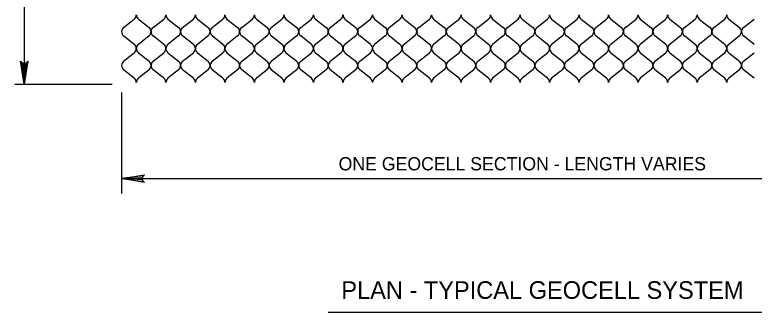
# Model space of a CAD drawing. Extents: x 638850 to 644908, y 297188 to 298900.
# Drawn here: x 640714.2 to 640882, y 298066.7 to 298134.3 of the extents above; entities that cross this region are included whole.
import ezdxf

# ---------------------------------------------------------------- set-up
doc = ezdxf.new("R2010")
doc.units = 0
for name, color, linetype in [('18', 7, 'Continuous'), ('2', 7, 'Continuous'), ('4', 7, 'Continuous'), ('7', 7, 'Continuous')]:
    doc.layers.add(name, color=color, linetype=linetype)

msp = doc.modelspace()

# ---------------------------------------------------------------- linework, layer by layer
at = {"layer": '18'}
for points in [[(640716.93, 298123.44), (640716.57, 298123.25), (640716.3, 298118.46), (640716.93, 298123.44), (640717.15, 298123.69), (640716.3, 298118.46), (640716.07, 298123.25), (640715.71, 298123.42), (640716.3, 298118.46), (640715.47, 298123.69), (640715.71, 298123.42)], [(640743.37, 298096.42), (640743.18, 298096.78), (640738.39, 298097.05), (640743.37, 298096.42), (640743.62, 298096.2), (640738.39, 298097.05), (640743.18, 298097.28), (640743.35, 298097.64), (640738.39, 298097.05), (640743.62, 298097.88), (640743.35, 298097.64)]]:
    msp.add_lwpolyline(points, dxfattribs=at)
at = {"layer": '2'}
for p, q in [((640738.86, 298131.38), (640741.29, 298133.29)), ((640742.21, 298133.29), (640744.64, 298131.38)), ((640745.56, 298131.38), (640748, 298133.29)), ((640748.91, 298133.29), (640751.34, 298131.38)), ((640752.26, 298131.38), (640754.69, 298133.29)), ((640755.61, 298133.29), (640758.04, 298131.38)), ((640758.96, 298131.38), (640761.39, 298133.29)), ((640762.31, 298133.29), (640764.74, 298131.38)), ((640765.66, 298131.38), (640768.09, 298133.29)), ((640769.01, 298133.29), (640771.44, 298131.38)), ((640772.36, 298131.38), (640774.79, 298133.29)), ((640775.71, 298133.29), (640778.14, 298131.38)), ((640779.05, 298131.38), (640781.49, 298133.29)), ((640782.4, 298133.29), (640784.84, 298131.38)), ((640785.75, 298131.38), (640788.18, 298133.29)), ((640789.1, 298133.29), (640791.53, 298131.38)), ((640792.45, 298131.38), (640794.88, 298133.29)), ((640795.8, 298133.29), (640798.23, 298131.38)), ((640799.15, 298131.38), (640801.58, 298133.29)), ((640802.5, 298133.29), (640804.93, 298131.38)), ((640805.85, 298131.38), (640808.28, 298133.29)), ((640809.2, 298133.29), (640811.63, 298131.38)), ((640812.55, 298131.38), (640814.98, 298133.29)), ((640815.9, 298133.29), (640818.33, 298131.38)), ((640819.24, 298131.38), (640821.68, 298133.29)), ((640822.59, 298133.29), (640825.03, 298131.38)), ((640825.94, 298131.38), (640828.37, 298133.29)), ((640829.29, 298133.29), (640831.72, 298131.38)), ((640832.64, 298131.38), (640835.07, 298133.29)), ((640835.99, 298133.29), (640838.42, 298131.38)), ((640839.34, 298131.38), (640841.77, 298133.29)), ((640842.69, 298133.29), (640845.12, 298131.38)), ((640846.04, 298131.38), (640848.47, 298133.29)), ((640849.39, 298133.29), (640851.82, 298131.38)), ((640852.73, 298131.38), (640855.17, 298133.29)), ((640856.08, 298133.29), (640858.52, 298131.38)), ((640859.43, 298131.38), (640861.87, 298133.29)), ((640862.78, 298133.29), (640865.22, 298131.38)), ((640866.13, 298131.38), (640868.56, 298133.29)), ((640869.48, 298133.29), (640871.91, 298131.38)), ((640872.83, 298131.38), (640875.26, 298133.29)), ((640876.18, 298133.29), (640878.61, 298131.38)), ((640879.53, 298131.38), (640881.96, 298133.29)), ((640741.29, 298127.54), (640738.86, 298129.46)), ((640744.64, 298129.46), (640742.21, 298127.54)), ((640748, 298127.54), (640745.56, 298129.46)), ((640751.34, 298129.46), (640748.91, 298127.54)), ((640754.69, 298127.54), (640752.26, 298129.46)), ((640758.04, 298129.46), (640755.61, 298127.54)), ((640761.39, 298127.54), (640758.96, 298129.46)), ((640764.74, 298129.46), (640762.31, 298127.54)), ((640768.09, 298127.54), (640765.66, 298129.46)), ((640771.44, 298129.46), (640769.01, 298127.54)), ((640774.79, 298127.54), (640772.36, 298129.46)), ((640778.14, 298129.46), (640775.71, 298127.54)), ((640781.49, 298127.54), (640779.05, 298129.46)), ((640784.84, 298129.46), (640782.4, 298127.54)), ((640788.18, 298127.54), (640785.75, 298129.46)), ((640791.53, 298129.46), (640789.1, 298127.54)), ((640794.88, 298127.54), (640792.45, 298129.46)), ((640798.23, 298129.46), (640795.8, 298127.54)), ((640801.58, 298127.54), (640799.15, 298129.46)), ((640804.93, 298129.46), (640802.5, 298127.54)), ((640808.28, 298127.54), (640805.85, 298129.46)), ((640811.63, 298129.46), (640809.2, 298127.54)), ((640814.98, 298127.54), (640812.55, 298129.46)), ((640818.33, 298129.46), (640815.9, 298127.54)), ((640821.68, 298127.54), (640819.24, 298129.46)), ((640825.03, 298129.46), (640822.59, 298127.54)), ((640828.37, 298127.54), (640825.94, 298129.46)), ((640831.72, 298129.46), (640829.29, 298127.54)), ((640835.07, 298127.54), (640832.64, 298129.46)), ((640838.42, 298129.46), (640835.99, 298127.54)), ((640841.77, 298127.54), (640839.34, 298129.46)), ((640845.12, 298129.46), (640842.69, 298127.54)), ((640848.47, 298127.54), (640846.04, 298129.46)), ((640851.82, 298129.46), (640849.39, 298127.54)), ((640855.17, 298127.54), (640852.73, 298129.46)), ((640858.52, 298129.46), (640856.08, 298127.54)), ((640861.87, 298127.54), (640859.43, 298129.46)), ((640865.22, 298129.46), (640862.78, 298127.54)), ((640868.56, 298127.54), (640866.13, 298129.46)), ((640871.91, 298129.46), (640869.48, 298127.54)), ((640875.26, 298127.54), (640872.83, 298129.46)), ((640878.61, 298129.46), (640876.18, 298127.54)), ((640881.96, 298127.54), (640879.53, 298129.46)), ((640738.86, 298123.7), (640741.29, 298125.62)), ((640742.21, 298125.62), (640744.64, 298123.7)), ((640745.56, 298123.7), (640748, 298125.62)), ((640748.91, 298125.62), (640751.34, 298123.7)), ((640752.26, 298123.7), (640754.69, 298125.62)), ((640755.61, 298125.62), (640758.04, 298123.7)), ((640758.96, 298123.7), (640761.39, 298125.62)), ((640762.31, 298125.62), (640764.74, 298123.7)), ((640765.66, 298123.7), (640768.09, 298125.62)), ((640769.01, 298125.62), (640771.44, 298123.7)), ((640772.36, 298123.7), (640774.79, 298125.62)), ((640775.71, 298125.62), (640778.14, 298123.7)), ((640779.05, 298123.7), (640781.49, 298125.62)), ((640782.4, 298125.62), (640784.84, 298123.7)), ((640785.75, 298123.7), (640788.18, 298125.62)), ((640789.1, 298125.62), (640791.53, 298123.7)), ((640792.45, 298123.7), (640794.88, 298125.62)), ((640795.8, 298125.62), (640798.23, 298123.7)), ((640799.15, 298123.7), (640801.58, 298125.62)), ((640802.5, 298125.62), (640804.93, 298123.7)), ((640805.85, 298123.7), (640808.28, 298125.62)), ((640809.2, 298125.62), (640811.63, 298123.7)), ((640812.55, 298123.7), (640814.98, 298125.62)), ((640815.9, 298125.62), (640818.33, 298123.7)), ((640819.24, 298123.7), (640821.68, 298125.62)), ((640822.59, 298125.62), (640825.03, 298123.7)), ((640825.94, 298123.7), (640828.37, 298125.62)), ((640829.29, 298125.62), (640831.72, 298123.7)), ((640832.64, 298123.7), (640835.07, 298125.62)), ((640835.99, 298125.62), (640838.42, 298123.7)), ((640839.34, 298123.7), (640841.77, 298125.62)), ((640842.69, 298125.62), (640845.12, 298123.7)), ((640846.04, 298123.7), (640848.47, 298125.62)), ((640849.39, 298125.62), (640851.82, 298123.7)), ((640852.73, 298123.7), (640855.17, 298125.62)), ((640856.08, 298125.62), (640858.52, 298123.7)), ((640859.43, 298123.7), (640861.87, 298125.62)), ((640862.78, 298125.62), (640865.22, 298123.7)), ((640866.13, 298123.7), (640868.56, 298125.62)), ((640869.48, 298125.62), (640871.91, 298123.7)), ((640872.83, 298123.7), (640875.26, 298125.62)), ((640876.18, 298125.62), (640878.61, 298123.7)), ((640879.53, 298123.7), (640881.96, 298125.62)), ((640741.29, 298119.86), (640738.86, 298121.78)), ((640744.64, 298121.78), (640742.21, 298119.86)), ((640748, 298119.86), (640745.56, 298121.78)), ((640751.34, 298121.78), (640748.91, 298119.86)), ((640754.69, 298119.86), (640752.26, 298121.78)), ((640758.04, 298121.78), (640755.61, 298119.86)), ((640761.39, 298119.86), (640758.96, 298121.78)), ((640764.74, 298121.78), (640762.31, 298119.86)), ((640768.09, 298119.86), (640765.66, 298121.78)), ((640771.44, 298121.78), (640769.01, 298119.86)), ((640774.79, 298119.86), (640772.36, 298121.78)), ((640778.14, 298121.78), (640775.71, 298119.86)), ((640781.49, 298119.86), (640779.05, 298121.78)), ((640784.84, 298121.78), (640782.4, 298119.86)), ((640788.18, 298119.86), (640785.75, 298121.78)), ((640791.53, 298121.78), (640789.1, 298119.86)), ((640794.88, 298119.86), (640792.45, 298121.78)), ((640798.23, 298121.78), (640795.8, 298119.86)), ((640801.58, 298119.86), (640799.15, 298121.78)), ((640804.93, 298121.78), (640802.5, 298119.86)), ((640808.28, 298119.86), (640805.85, 298121.78)), ((640811.63, 298121.78), (640809.2, 298119.86)), ((640814.98, 298119.86), (640812.55, 298121.78)), ((640818.33, 298121.78), (640815.9, 298119.86)), ((640821.68, 298119.86), (640819.24, 298121.78)), ((640825.03, 298121.78), (640822.59, 298119.86)), ((640828.37, 298119.86), (640825.94, 298121.78)), ((640831.72, 298121.78), (640829.29, 298119.86)), ((640835.07, 298119.86), (640832.64, 298121.78)), ((640838.42, 298121.78), (640835.99, 298119.86)), ((640841.77, 298119.86), (640839.34, 298121.78)), ((640845.12, 298121.78), (640842.69, 298119.86)), ((640848.47, 298119.86), (640846.04, 298121.78)), ((640851.82, 298121.78), (640849.39, 298119.86)), ((640855.17, 298119.86), (640852.73, 298121.78)), ((640858.52, 298121.78), (640856.08, 298119.86)), ((640861.87, 298119.86), (640859.43, 298121.78)), ((640865.22, 298121.78), (640862.78, 298119.86)), ((640868.56, 298119.86), (640866.13, 298121.78)), ((640871.91, 298121.78), (640869.48, 298119.86)), ((640875.26, 298119.86), (640872.83, 298121.78)), ((640878.61, 298121.78), (640876.18, 298119.86)), ((640881.96, 298119.86), (640879.53, 298121.78))]:
    msp.add_line(p, q, dxfattribs=at)
for centre, start, end in [((640740.52, 298134.25), 308.9482, 0), ((640742.99, 298134.25), 180, 231.0518), ((640747.22, 298134.25), 308.9482, 0), ((640749.69, 298134.25), 180, 231.0518), ((640753.92, 298134.25), 308.9482, 0), ((640756.38, 298134.25), 180, 231.0518), ((640760.62, 298134.25), 308.9482, 0), ((640763.09, 298134.25), 180, 231.0518), ((640767.31, 298134.25), 308.9482, 0), ((640769.78, 298134.25), 180, 231.0518), ((640774.01, 298134.25), 308.9482, 0), ((640776.48, 298134.25), 180, 231.0518), ((640780.71, 298134.25), 308.9482, 0), ((640783.18, 298134.25), 180, 231.0518), ((640787.41, 298134.25), 308.9482, 0), ((640789.88, 298134.25), 180, 231.0518), ((640794.11, 298134.25), 308.9482, 0), ((640796.58, 298134.25), 180, 231.0518), ((640800.81, 298134.25), 308.9482, 0), ((640803.27, 298134.25), 180, 231.0518), ((640807.5, 298134.25), 308.9482, 0), ((640809.97, 298134.25), 180, 231.0518), ((640814.2, 298134.25), 308.9482, 0), ((640816.67, 298134.25), 180, 231.0518), ((640820.9, 298134.25), 308.9482, 0), ((640823.37, 298134.25), 180, 231.0518), ((640827.6, 298134.25), 308.9482, 0), ((640830.07, 298134.25), 180, 231.0518), ((640834.3, 298134.25), 308.9482, 0), ((640836.77, 298134.25), 180, 231.0518), ((640840.99, 298134.25), 308.9482, 0), ((640843.46, 298134.25), 180, 231.0518), ((640847.69, 298134.25), 308.9482, 0), ((640850.16, 298134.25), 180, 231.0518), ((640854.39, 298134.25), 308.9482, 0), ((640856.86, 298134.25), 180, 231.0518), ((640861.09, 298134.25), 308.9482, 0), ((640863.56, 298134.25), 180, 231.0518), ((640867.79, 298134.25), 308.9482, 0), ((640870.26, 298134.25), 180, 231.0518), ((640874.49, 298134.25), 308.9482, 0), ((640876.96, 298134.25), 180, 231.0518), ((640739.64, 298130.42), 128.9482, 180), ((640739.64, 298130.42), 180, 231.0518), ((640743.87, 298130.42), 0, 51.0518), ((640743.87, 298130.42), 308.9482, 0), ((640746.34, 298130.42), 128.9482, 180), ((640746.34, 298130.42), 180, 231.0518), ((640750.57, 298130.42), 0, 51.0518), ((640750.57, 298130.42), 308.9482, 0), ((640753.04, 298130.42), 128.9482, 180), ((640753.04, 298130.42), 180, 231.0518), ((640757.26, 298130.42), 0, 51.0518), ((640757.26, 298130.42), 308.9482, 0), ((640759.74, 298130.42), 128.9482, 180), ((640759.74, 298130.42), 180, 231.0518), ((640763.96, 298130.42), 0, 51.0518), ((640763.96, 298130.42), 308.9482, 0), ((640766.43, 298130.42), 128.9482, 180), ((640766.43, 298130.42), 180, 231.0518), ((640770.66, 298130.42), 0, 51.0518), ((640770.66, 298130.42), 308.9482, 0), ((640773.13, 298130.42), 128.9482, 180), ((640773.13, 298130.42), 180, 231.0518), ((640777.36, 298130.42), 0, 51.0518), ((640777.36, 298130.42), 308.9482, 0), ((640779.83, 298130.42), 128.9482, 180), ((640779.83, 298130.42), 180, 231.0518), ((640784.06, 298130.42), 0, 51.0518), ((640784.06, 298130.42), 308.9482, 0), ((640786.53, 298130.42), 128.9482, 180), ((640786.53, 298130.42), 180, 231.0518), ((640790.76, 298130.42), 0, 51.0518), ((640790.76, 298130.42), 308.9482, 0), ((640793.23, 298130.42), 128.9482, 180), ((640793.23, 298130.42), 180, 231.0518), ((640797.46, 298130.42), 0, 51.0518), ((640797.46, 298130.42), 308.9482, 0), ((640799.93, 298130.42), 128.9482, 180), ((640799.93, 298130.42), 180, 231.0518), ((640804.15, 298130.42), 0, 51.0518), ((640804.15, 298130.42), 308.9482, 0), ((640806.62, 298130.42), 128.9482, 180), ((640806.62, 298130.42), 180, 231.0518), ((640810.85, 298130.42), 0, 51.0518), ((640810.85, 298130.42), 308.9482, 0), ((640813.32, 298130.42), 128.9482, 180), ((640813.32, 298130.42), 180, 231.0518), ((640817.55, 298130.42), 0, 51.0518), ((640817.55, 298130.42), 308.9482, 0), ((640820.02, 298130.42), 128.9482, 180), ((640820.02, 298130.42), 180, 231.0518), ((640824.25, 298130.42), 0, 51.0518), ((640824.25, 298130.42), 308.9482, 0), ((640826.72, 298130.42), 128.9482, 180), ((640826.72, 298130.42), 180, 231.0518), ((640830.95, 298130.42), 0, 51.0518), ((640830.95, 298130.42), 308.9482, 0), ((640833.42, 298130.42), 128.9482, 180), ((640833.42, 298130.42), 180, 231.0518), ((640837.65, 298130.42), 0, 51.0518), ((640837.65, 298130.42), 308.9482, 0), ((640840.12, 298130.42), 128.9482, 180), ((640840.12, 298130.42), 180, 231.0518), ((640844.34, 298130.42), 0, 51.0518), ((640844.34, 298130.42), 308.9482, 0), ((640846.81, 298130.42), 128.9482, 180), ((640846.81, 298130.42), 180, 231.0518), ((640851.04, 298130.42), 0, 51.0518), ((640851.04, 298130.42), 308.9482, 0), ((640853.51, 298130.42), 128.9482, 180), ((640853.51, 298130.42), 180, 231.0518), ((640857.74, 298130.42), 0, 51.0518), ((640857.74, 298130.42), 308.9482, 0), ((640860.21, 298130.42), 128.9482, 180), ((640860.21, 298130.42), 180, 231.0518), ((640864.44, 298130.42), 0, 51.0518), ((640864.44, 298130.42), 308.9482, 0), ((640866.91, 298130.42), 128.9482, 180), ((640866.91, 298130.42), 180, 231.0518), ((640871.14, 298130.42), 0, 51.0518), ((640871.14, 298130.42), 308.9482, 0), ((640873.61, 298130.42), 128.9482, 180), ((640873.61, 298130.42), 180, 231.0518), ((640877.84, 298130.42), 0, 51.0518), ((640877.84, 298130.42), 308.9482, 0), ((640880.3, 298130.42), 128.9482, 180), ((640880.3, 298130.42), 180, 231.0518), ((640740.52, 298126.58), 0, 51.0518), ((640742.99, 298126.58), 128.9482, 180), ((640747.22, 298126.58), 0, 51.0518), ((640749.69, 298126.58), 128.9482, 180), ((640753.92, 298126.58), 0, 51.0518), ((640756.38, 298126.58), 128.9482, 180), ((640760.62, 298126.58), 0, 51.0518), ((640763.09, 298126.58), 128.9482, 180), ((640767.31, 298126.58), 0, 51.0518), ((640769.78, 298126.58), 128.9482, 180), ((640774.01, 298126.58), 0, 51.0518), ((640776.48, 298126.58), 128.9482, 180), ((640780.71, 298126.58), 0, 51.0518), ((640783.18, 298126.58), 128.9482, 180), ((640787.41, 298126.58), 0, 51.0518), ((640789.88, 298126.58), 128.9482, 180), ((640794.11, 298126.58), 0, 51.0518), ((640796.58, 298126.58), 128.9482, 180), ((640800.81, 298126.58), 0, 51.0518), ((640803.27, 298126.58), 128.9482, 180), ((640807.5, 298126.58), 0, 51.0518), ((640809.97, 298126.58), 128.9482, 180), ((640814.2, 298126.58), 0, 51.0518), ((640816.67, 298126.58), 128.9482, 180), ((640820.9, 298126.58), 0, 51.0518), ((640823.37, 298126.58), 128.9482, 180), ((640827.6, 298126.58), 0, 51.0518), ((640830.07, 298126.58), 128.9482, 180), ((640834.3, 298126.58), 0, 51.0518), ((640836.77, 298126.58), 128.9482, 180), ((640840.99, 298126.58), 0, 51.0518), ((640843.46, 298126.58), 128.9482, 180), ((640847.69, 298126.58), 0, 51.0518), ((640850.16, 298126.58), 128.9482, 180), ((640854.39, 298126.58), 0, 51.0518), ((640856.86, 298126.58), 128.9482, 180), ((640861.09, 298126.58), 0, 51.0518), ((640863.56, 298126.58), 128.9482, 180), ((640867.79, 298126.58), 0, 51.0518), ((640870.26, 298126.58), 128.9482, 180), ((640874.49, 298126.58), 0, 51.0518), ((640876.96, 298126.58), 128.9482, 180), ((640740.52, 298126.58), 308.9482, 0), ((640742.99, 298126.58), 180, 231.0518), ((640747.22, 298126.58), 308.9482, 0), ((640749.69, 298126.58), 180, 231.0518), ((640753.92, 298126.58), 308.9482, 0), ((640756.38, 298126.58), 180, 231.0518), ((640760.62, 298126.58), 308.9482, 0), ((640763.09, 298126.58), 180, 231.0518), ((640767.31, 298126.58), 308.9482, 0), ((640769.78, 298126.58), 180, 231.0518), ((640774.01, 298126.58), 308.9482, 0), ((640776.48, 298126.58), 180, 231.0518), ((640780.71, 298126.58), 308.9482, 0), ((640783.18, 298126.58), 180, 231.0518), ((640787.41, 298126.58), 308.9482, 0), ((640789.88, 298126.58), 180, 231.0518), ((640794.11, 298126.58), 308.9482, 0), ((640796.58, 298126.58), 180, 231.0518), ((640800.81, 298126.58), 308.9482, 0), ((640803.27, 298126.58), 180, 231.0518), ((640807.5, 298126.58), 308.9482, 0), ((640809.97, 298126.58), 180, 231.0518), ((640814.2, 298126.58), 308.9482, 0), ((640816.67, 298126.58), 180, 231.0518), ((640820.9, 298126.58), 308.9482, 0), ((640823.37, 298126.58), 180, 231.0518), ((640827.6, 298126.58), 308.9482, 0), ((640830.07, 298126.58), 180, 231.0518), ((640834.3, 298126.58), 308.9482, 0), ((640836.77, 298126.58), 180, 231.0518), ((640840.99, 298126.58), 308.9482, 0), ((640843.46, 298126.58), 180, 231.0518), ((640847.69, 298126.58), 308.9482, 0), ((640850.16, 298126.58), 180, 231.0518), ((640854.39, 298126.58), 308.9482, 0), ((640856.86, 298126.58), 180, 231.0518), ((640861.09, 298126.58), 308.9482, 0), ((640863.56, 298126.58), 180, 231.0518), ((640867.79, 298126.58), 308.9482, 0), ((640870.26, 298126.58), 180, 231.0518), ((640874.49, 298126.58), 308.9482, 0), ((640876.96, 298126.58), 180, 231.0518), ((640739.64, 298122.74), 128.9482, 180), ((640743.87, 298122.74), 0, 51.0518), ((640746.34, 298122.74), 128.9482, 180), ((640750.57, 298122.74), 0, 51.0518), ((640753.04, 298122.74), 128.9482, 180), ((640757.26, 298122.74), 0, 51.0518), ((640759.74, 298122.74), 128.9482, 180), ((640763.96, 298122.74), 0, 51.0518), ((640766.43, 298122.74), 128.9482, 180), ((640770.66, 298122.74), 0, 51.0518), ((640773.13, 298122.74), 128.9482, 180), ((640777.36, 298122.74), 0, 51.0518), ((640779.83, 298122.74), 128.9482, 180), ((640784.06, 298122.74), 0, 51.0518), ((640786.53, 298122.74), 128.9482, 180), ((640790.76, 298122.74), 0, 51.0518), ((640793.23, 298122.74), 128.9482, 180), ((640797.46, 298122.74), 0, 51.0518), ((640799.93, 298122.74), 128.9482, 180), ((640804.15, 298122.74), 0, 51.0518), ((640806.62, 298122.74), 128.9482, 180), ((640810.85, 298122.74), 0, 51.0518), ((640813.32, 298122.74), 128.9482, 180), ((640817.55, 298122.74), 0, 51.0518), ((640820.02, 298122.74), 128.9482, 180), ((640824.25, 298122.74), 0, 51.0518), ((640826.72, 298122.74), 128.9482, 180), ((640830.95, 298122.74), 0, 51.0518), ((640833.42, 298122.74), 128.9482, 180), ((640837.65, 298122.74), 0, 51.0518), ((640840.12, 298122.74), 128.9482, 180), ((640844.34, 298122.74), 0, 51.0518), ((640846.81, 298122.74), 128.9482, 180), ((640851.04, 298122.74), 0, 51.0518), ((640853.51, 298122.74), 128.9482, 180), ((640857.74, 298122.74), 0, 51.0518), ((640860.21, 298122.74), 128.9482, 180), ((640864.44, 298122.74), 0, 51.0518), ((640866.91, 298122.74), 128.9482, 180), ((640871.14, 298122.74), 0, 51.0518), ((640873.61, 298122.74), 128.9482, 180), ((640877.84, 298122.74), 0, 51.0518), ((640880.3, 298122.74), 128.9482, 180), ((640739.64, 298122.74), 180, 231.0518), ((640743.87, 298122.74), 308.9482, 0), ((640746.34, 298122.74), 180, 231.0518), ((640750.57, 298122.74), 308.9482, 0), ((640753.04, 298122.74), 180, 231.0518), ((640757.26, 298122.74), 308.9482, 0), ((640759.74, 298122.74), 180, 231.0518), ((640763.96, 298122.74), 308.9482, 0), ((640766.43, 298122.74), 180, 231.0518), ((640770.66, 298122.74), 308.9482, 0), ((640773.13, 298122.74), 180, 231.0518), ((640777.36, 298122.74), 308.9482, 0), ((640779.83, 298122.74), 180, 231.0518), ((640784.06, 298122.74), 308.9482, 0), ((640786.53, 298122.74), 180, 231.0518), ((640790.76, 298122.74), 308.9482, 0), ((640793.23, 298122.74), 180, 231.0518), ((640797.46, 298122.74), 308.9482, 0), ((640799.93, 298122.74), 180, 231.0518), ((640804.15, 298122.74), 308.9482, 0), ((640806.62, 298122.74), 180, 231.0518), ((640810.85, 298122.74), 308.9482, 0), ((640813.32, 298122.74), 180, 231.0518), ((640817.55, 298122.74), 308.9482, 0), ((640820.02, 298122.74), 180, 231.0518), ((640824.25, 298122.74), 308.9482, 0), ((640826.72, 298122.74), 180, 231.0518), ((640830.95, 298122.74), 308.9482, 0), ((640833.42, 298122.74), 180, 231.0518), ((640837.65, 298122.74), 308.9482, 0), ((640840.12, 298122.74), 180, 231.0518), ((640844.34, 298122.74), 308.9482, 0), ((640846.81, 298122.74), 180, 231.0518), ((640851.04, 298122.74), 308.9482, 0), ((640853.51, 298122.74), 180, 231.0518), ((640857.74, 298122.74), 308.9482, 0), ((640860.21, 298122.74), 180, 231.0518), ((640864.44, 298122.74), 308.9482, 0), ((640866.91, 298122.74), 180, 231.0518), ((640871.14, 298122.74), 308.9482, 0), ((640873.61, 298122.74), 180, 231.0518), ((640877.84, 298122.74), 308.9482, 0), ((640880.3, 298122.74), 180, 231.0518), ((640740.52, 298118.9), 0, 51.0518), ((640742.99, 298118.9), 128.9482, 180), ((640747.22, 298118.9), 0, 51.0518), ((640749.69, 298118.9), 128.9482, 180), ((640753.92, 298118.9), 0, 51.0518), ((640756.38, 298118.9), 128.9482, 180), ((640760.62, 298118.9), 0, 51.0518), ((640763.09, 298118.9), 128.9482, 180), ((640767.31, 298118.9), 0, 51.0518), ((640769.78, 298118.9), 128.9482, 180), ((640774.01, 298118.9), 0, 51.0518), ((640776.48, 298118.9), 128.9482, 180), ((640780.71, 298118.9), 0, 51.0518), ((640783.18, 298118.9), 128.9482, 180), ((640787.41, 298118.9), 0, 51.0518), ((640789.88, 298118.9), 128.9482, 180), ((640794.11, 298118.9), 0, 51.0518), ((640796.58, 298118.9), 128.9482, 180), ((640800.81, 298118.9), 0, 51.0518), ((640803.27, 298118.9), 128.9482, 180), ((640807.5, 298118.9), 0, 51.0518), ((640809.97, 298118.9), 128.9482, 180), ((640814.2, 298118.9), 0, 51.0518), ((640816.67, 298118.9), 128.9482, 180), ((640820.9, 298118.9), 0, 51.0518), ((640823.37, 298118.9), 128.9482, 180), ((640827.6, 298118.9), 0, 51.0518), ((640830.07, 298118.9), 128.9482, 180), ((640834.3, 298118.9), 0, 51.0518), ((640836.77, 298118.9), 128.9482, 180), ((640840.99, 298118.9), 0, 51.0518), ((640843.46, 298118.9), 128.9482, 180), ((640847.69, 298118.9), 0, 51.0518), ((640850.16, 298118.9), 128.9482, 180), ((640854.39, 298118.9), 0, 51.0518), ((640856.86, 298118.9), 128.9482, 180), ((640861.09, 298118.9), 0, 51.0518), ((640863.56, 298118.9), 128.9482, 180), ((640867.79, 298118.9), 0, 51.0518), ((640870.26, 298118.9), 128.9482, 180), ((640874.49, 298118.9), 0, 51.0518), ((640876.96, 298118.9), 128.9482, 180)]:
    msp.add_arc(centre, 1.23, start, end, dxfattribs=at)
at = {"layer": '4'}
msp.add_line((640785.27, 298066.7), (640906.4, 298066.7), dxfattribs=at)
at = {"layer": '7'}
for p, q in [((640716.3, 298195.67), (640716.3, 298118.46)), ((640714.17, 298118.46), (640736.25, 298118.46)), ((640738.38, 298116.62), (640738.38, 298093.67)), ((640738.38, 298097.05), (640932.66, 298097.05))]:
    msp.add_line(p, q, dxfattribs=at)

# ---------------------------------------------------------------- texts
at = {"layer": '4'}
for s, height, p in [('ONE GEOCELL SECTION - LENGTH VARIES', 3, (640787.65, 298098.92)), ('PLAN - TYPICAL GEOCELL SYSTEM', 4, (640788.27, 298069.74))]:
    msp.add_text(s, height=height, dxfattribs=at).set_placement(p)

doc.saveas('drawing.dxf')
